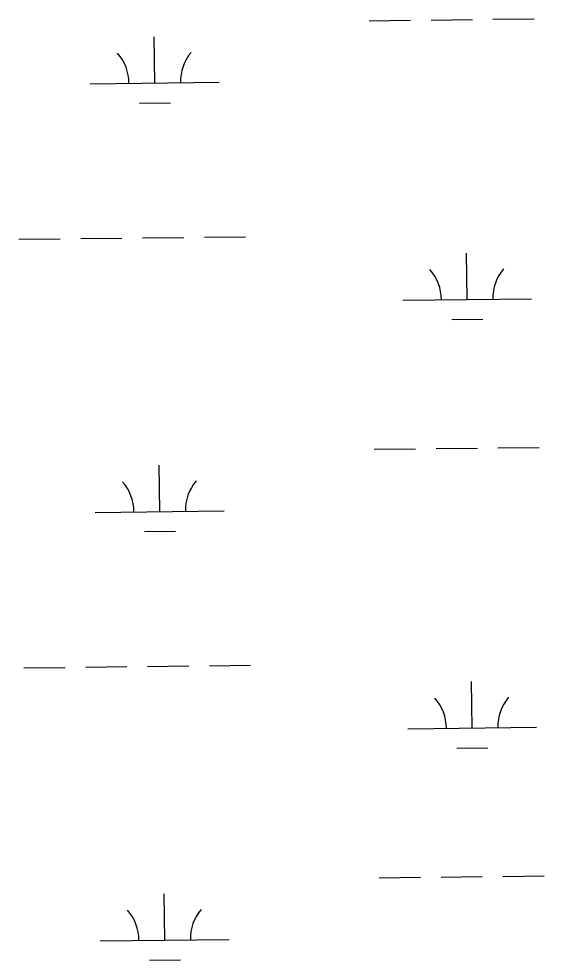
# Model space of a CAD drawing. Extents: x 3683613 to 3738215, y 469626 to 495384.
# Drawn here: x 3717000 to 3717408, y 483541 to 484272 of the extents above; entities that cross this region are included whole.
import ezdxf

# ---------------------------------------------------------------- set-up
doc = ezdxf.new("R2010")
doc.units = 0
doc.layers.add('V-WETL-SWMP', color=7, linetype='Continuous')

msp = doc.modelspace()

# ---------------------------------------------------------------- linework, layer by layer
at = {"layer": 'V-WETL-SWMP'}
for p, q in [((3717271.78, 484270.6), (3717303.78, 484270.97)), ((3717319.78, 484271.16), (3717351.78, 484271.53)), ((3717367.77, 484271.72), (3717399.77, 484272.09)), ((3717105.27, 484222.23), (3717104.85, 484258.23)), ((3717055.27, 484221.65), (3717155.27, 484222.81)), ((3717093.45, 484206.66), (3717117.45, 484206.94)), ((3716999.83, 484100.92), (3717031.83, 484101.3)), ((3717047.83, 484101.48), (3717079.82, 484101.85)), ((3717095.82, 484102.04), (3717127.82, 484102.41)), ((3717143.82, 484102.6), (3717175.82, 484102.97)), ((3717347.71, 484054.23), (3717347.29, 484090.22)), ((3717297.71, 484053.64), (3717397.71, 484054.81)), ((3717335.89, 484038.66), (3717359.89, 484038.94)), ((3717275.65, 483937.95), (3717307.65, 483938.32)), ((3717323.65, 483938.51), (3717355.65, 483938.88)), ((3717371.65, 483939.06), (3717403.64, 483939.44)), ((3717109.14, 483889.58), (3717108.72, 483925.57)), ((3717059.14, 483888.99), (3717159.14, 483890.16)), ((3717097.32, 483874.01), (3717121.32, 483874.29)), ((3717003.7, 483768.27), (3717035.7, 483768.64)), ((3717051.7, 483768.83), (3717083.69, 483769.2)), ((3717099.69, 483769.39), (3717131.69, 483769.76)), ((3717147.69, 483769.95), (3717179.69, 483770.32)), ((3717351.58, 483721.57), (3717351.16, 483757.57)), ((3717301.59, 483720.99), (3717401.58, 483722.15)), ((3717339.76, 483706), (3717363.76, 483706.28)), ((3717279.52, 483605.29), (3717311.52, 483605.67)), ((3717327.52, 483605.85), (3717359.52, 483606.23)), ((3717375.52, 483606.41), (3717407.51, 483606.78)), ((3717113.01, 483556.92), (3717112.59, 483592.92)), ((3717063.01, 483556.34), (3717163.01, 483557.51)), ((3717101.19, 483541.35), (3717125.19, 483541.63))]:
    msp.add_line(p, q, dxfattribs=at)
for centre, start, end in [((3717050.02, 484222.06), 359.89486, 41.43852), ((3717160.5, 484223.35), 139.89486, 181.43852), ((3717292.47, 484054.06), 359.89486, 41.43852), ((3717402.95, 484055.34), 139.89486, 181.43852), ((3717053.89, 483889.41), 359.89486, 41.43852), ((3717164.37, 483890.69), 139.89486, 181.43852), ((3717296.34, 483721.4), 359.89486, 41.43852), ((3717406.82, 483722.69), 139.89486, 181.43852), ((3717057.77, 483556.76), 359.89486, 41.43852), ((3717168.24, 483558.04), 139.89486, 181.43852)]:
    msp.add_arc(centre, 35.25, start, end, dxfattribs=at)

doc.saveas('drawing.dxf')
